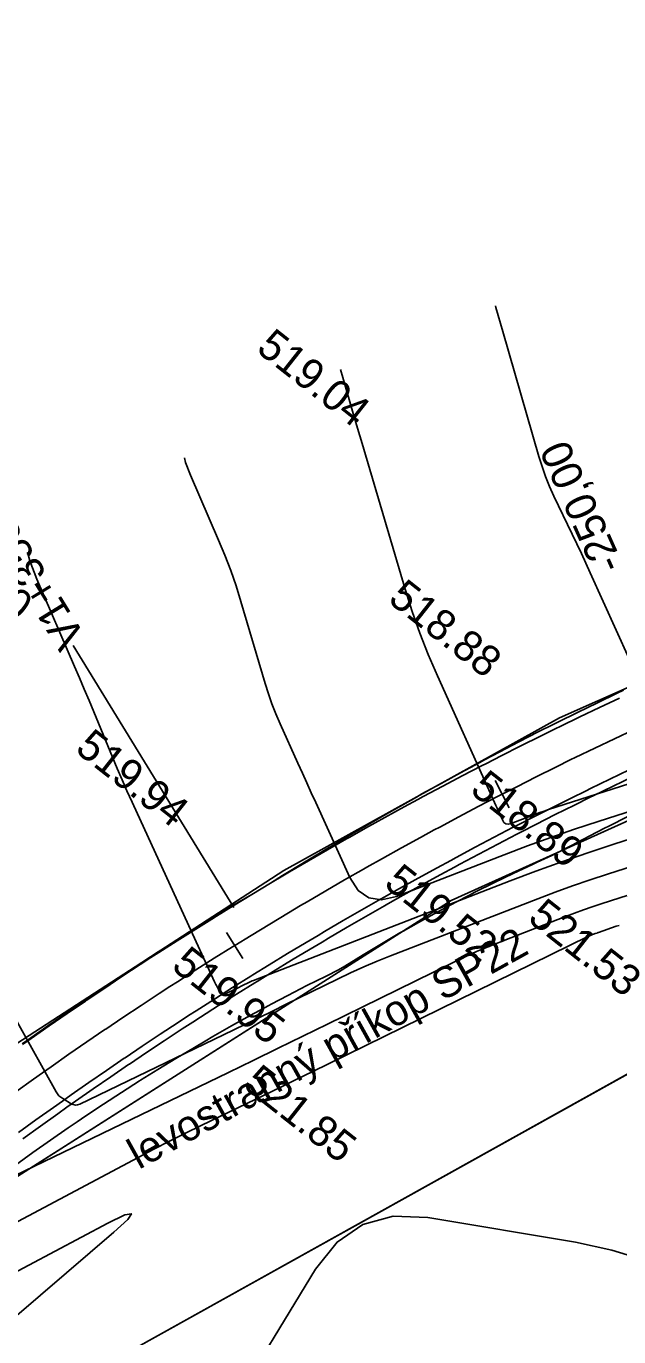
# Model space of a CAD drawing. Extents: x -636600 to -628587, y -1090963 to -1085869.
# Drawn here: x -629664.1 to -629625.6, y -1089710.7 to -1089625.5 of the extents above; entities that cross this region are included whole.
import ezdxf

# ---------------------------------------------------------------- set-up
doc = ezdxf.new("R2010")
doc.units = 0
for name, color, linetype in [('01_PARCELY_NÁVRH_PC', 7, 'Continuous'), ('21', 7, 'Continuous'), ('dno příkopu', 7, 'Continuous'), ('Ex_Major Contours', 7, 'Continuous'), ('Ex_Minor Contours', 7, 'Continuous'), ('HEKTOMETRY20', 7, 'Continuous'), ('koty_vše', 7, 'Continuous'), ('PARCELY_NÁVRH_SILNICE_ŽELEZNICE', 7, 'Continuous'), ('POLOMERY', 7, 'Continuous'), ('popis', 7, 'Continuous'), ('situace_osa', 7, 'Continuous'), ('situace_těleso', 7, 'Continuous'), ('situace_vozovka', 7, 'Continuous'), ('VRCHOLY', 7, 'Continuous')]:
    doc.layers.add(name, color=color, linetype=linetype)

msp = doc.modelspace()

# ---------------------------------------------------------------- linework, layer by layer
at = {"layer": '01_PARCELY_NÁVRH_PC'}
for points in [[(-629254.654, -1089739.869), (-629360.834, -1089658.331), (-629368.291, -1089654.325), (-629380.483, -1089650.342), (-629407.529, -1089646.03), (-629420.129, -1089642.952), (-629431.224, -1089638.631), (-629441.359, -1089632.253), (-629462.999, -1089614.168), (-629469.387, -1089611.971), (-629476.142, -1089612.42), (-629540.496, -1089642.406), (-629554.39, -1089646.509), (-629581.677, -1089651.277), (-629593.36, -1089654.473), (-629629.454, -1089670.47), (-629647.363, -1089680.417), (-629666.288, -1089692.668)], [(-629669.229, -1089703.189), (-629636.498, -1089682.368), (-629594.828, -1089663.555), (-629566.208, -1089655.26), (-629543.029, -1089650.823), (-629502.778, -1089630.854), (-629477.842, -1089619.529), (-629472.37, -1089618.387), (-629466.831, -1089619.344), (-629458.171, -1089625.363), (-629433.235, -1089646.243), (-629378.586, -1089656.962), (-629364.857, -1089662.954), (-629248.799, -1089751.038)]]:
    msp.add_lwpolyline(points, dxfattribs=at)
at = {"layer": '21'}
for p, q in [((-629594.828, -1089663.555), (-629636.498, -1089682.368)), ((-629636.498, -1089682.368), (-629669.229, -1089703.189)), ((-629659.95, -1089713.109), (-629620.725, -1089691.259))]:
    msp.add_line(p, q, dxfattribs=at)
at = {"layer": 'dno příkopu'}
msp.add_lwpolyline([(-629624.694, -1089674.32), (-629625.957, -1089674.923), (-629627.216, -1089675.533), (-629627.488, -1089675.666), (-629628.472, -1089676.15), (-629629.724, -1089676.774), (-629630.973, -1089677.406), (-629631.908, -1089677.884), (-629632.218, -1089678.044), (-629633.46, -1089678.689), (-629634.698, -1089679.341), (-629635.932, -1089680.001), (-629636.282, -1089680.189), (-629637.163, -1089680.667), (-629638.39, -1089681.34), (-629639.612, -1089682.021), (-629640.61, -1089682.582), (-629640.831, -1089682.708), (-629642.047, -1089683.402), (-629643.258, -1089684.103), (-629644.465, -1089684.81), (-629644.889, -1089685.061), (-629645.668, -1089685.525), (-629646.867, -1089686.246), (-629648.062, -1089686.974), (-629649.117, -1089687.625), (-629649.253, -1089687.709), (-629650.44, -1089688.451), (-629651.622, -1089689.199), (-629652.8, -1089689.954), (-629653.293, -1089690.273), (-629653.974, -1089690.715), (-629655.144, -1089691.484), (-629656.309, -1089692.258), (-629657.416, -1089693.003), (-629657.47, -1089693.04), (-629658.626, -1089693.828), (-629659.778, -1089694.622), (-629660.925, -1089695.423), (-629661.483, -1089695.816), (-629662.068, -1089696.231), (-629663.207, -1089697.045), (-629664.34, -1089697.865)], dxfattribs=at)
at = {"layer": 'Ex_Major Contours'}
msp.add_lwpolyline([(-629619.086, -1089676.515), (-629625.905, -1089678.7), (-629627.605, -1089679.259), (-629629.296, -1089679.843), (-629630.979, -1089680.452), (-629632.652, -1089681.086), (-629649.348, -1089687.562), (-629649.434, -1089687.596), (-629649.518, -1089687.632), (-629649.602, -1089687.67), (-629649.685, -1089687.709), (-629650.015, -1089687.872), (-629650.098, -1089687.912), (-629650.181, -1089687.952), (-629650.263, -1089687.993), (-629650.346, -1089688.033), (-629651.319, -1089688.502), (-629651.333, -1089688.507), (-629651.346, -1089688.508), (-629651.36, -1089688.506), (-629651.374, -1089688.5), (-629651.427, -1089688.468), (-629651.44, -1089688.459), (-629651.451, -1089688.449), (-629651.461, -1089688.438), (-629651.469, -1089688.425), (-629651.716, -1089687.98), (-629651.759, -1089687.901), (-629651.801, -1089687.821), (-629651.84, -1089687.74), (-629651.879, -1089687.659), (-629657.243, -1089675.963), (-629657.572, -1089675.235), (-629657.894, -1089674.505), (-629658.209, -1089673.771), (-629658.516, -1089673.035), (-629659.732, -1089670.082), (-629660.038, -1089669.344), (-629660.348, -1089668.608), (-629660.66, -1089667.874), (-629660.977, -1089667.141), (-629663.445, -1089661.458), (-629663.901, -1089660.253), (-629664.049, -1089659.707)], dxfattribs=at)
at = {"layer": 'Ex_Minor Contours'}
for points in [[(-629624.903, -1089666.638), (-629627.446, -1089661.036), (-629627.733, -1089660.409), (-629628.022, -1089659.782), (-629628.315, -1089659.158), (-629628.612, -1089658.535), (-629629.803, -1089656.045), (-629630.087, -1089655.417), (-629630.345, -1089654.78), (-629630.576, -1089654.132), (-629630.781, -1089653.474), (-629633.124, -1089645.353), (-629633.575, -1089643.777), (-629633.602, -1089643.681)], [(-629610.27, -1089670.076), (-629630.157, -1089676.447), (-629630.443, -1089676.541), (-629630.728, -1089676.639), (-629631.012, -1089676.742), (-629631.294, -1089676.849), (-629632.591, -1089677.352), (-629632.773, -1089677.395), (-629632.927, -1089677.37), (-629633.054, -1089677.28), (-629633.155, -1089677.123), (-629633.502, -1089676.362), (-629633.588, -1089676.171), (-629633.675, -1089675.981), (-629633.761, -1089675.79), (-629633.847, -1089675.6), (-629637.386, -1089667.747), (-629637.981, -1089666.366), (-629638.528, -1089664.967), (-629639.026, -1089663.55), (-629639.477, -1089662.115), (-629642.171, -1089653.003), (-629642.343, -1089652.421), (-629642.514, -1089651.838), (-629642.684, -1089651.255), (-629642.852, -1089650.672), (-629643.526, -1089648.338), (-629643.677, -1089647.809)], [(-629653.84, -1089653.569), (-629653.757, -1089653.876), (-629653.448, -1089654.693), (-629651.613, -1089658.918), (-629651.205, -1089659.897), (-629650.828, -1089660.887), (-629650.481, -1089661.888), (-629650.165, -1089662.9), (-629648.588, -1089668.236), (-629648.377, -1089668.906), (-629648.144, -1089669.568), (-629647.889, -1089670.221), (-629647.611, -1089670.866), (-629646.456, -1089673.429), (-629646.167, -1089674.07), (-629645.877, -1089674.71), (-629645.586, -1089675.35), (-629645.295, -1089675.99), (-629643.075, -1089680.861), (-629642.535, -1089681.707), (-629641.85, -1089682.195), (-629641.018, -1089682.325), (-629640.041, -1089682.097), (-629633.052, -1089679.386), (-629631.533, -1089678.81), (-629630.006, -1089678.257), (-629628.471, -1089677.727), (-629626.928, -1089677.22), (-629615.173, -1089673.455)], [(-629664.719, -1089690.248), (-629662.183, -1089694.81), (-629662.098, -1089694.943), (-629661.998, -1089695.061), (-629661.883, -1089695.164), (-629661.753, -1089695.253), (-629661.203, -1089695.58), (-629661.065, -1089695.643), (-629660.925, -1089695.668), (-629660.783, -1089695.655), (-629660.64, -1089695.605), (-629650.662, -1089690.788), (-629649.813, -1089690.378), (-629648.964, -1089689.965), (-629648.116, -1089689.551), (-629647.269, -1089689.136), (-629643.881, -1089687.472), (-629643.03, -1089687.065), (-629642.17, -1089686.677), (-629641.303, -1089686.308), (-629640.427, -1089685.957), (-629630.849, -1089682.243), (-629629.724, -1089681.816), (-629628.594, -1089681.407), (-629627.457, -1089681.014), (-629626.314, -1089680.638), (-629621.731, -1089679.17)], [(-629624.376, -1089681.825), (-629626.724, -1089682.577), (-629627.309, -1089682.77), (-629627.891, -1089682.971), (-629628.47, -1089683.18), (-629629.046, -1089683.399), (-629633.114, -1089684.976), (-629633.98, -1089685.323), (-629634.837, -1089685.688), (-629635.686, -1089686.071), (-629636.527, -1089686.473), (-629644.522, -1089690.4), (-629646.134, -1089691.19), (-629647.748, -1089691.978), (-629649.363, -1089692.762), (-629650.979, -1089693.544), (-629667.431, -1089701.486)], [(-629625.57, -1089683.988), (-629625.763, -1089684.031), (-629626.91, -1089684.442), (-629626.938, -1089684.452), (-629626.965, -1089684.462), (-629626.993, -1089684.471), (-629627.021, -1089684.48), (-629627.133, -1089684.516), (-629627.161, -1089684.525), (-629627.188, -1089684.535), (-629627.216, -1089684.545), (-629627.244, -1089684.555), (-629627.437, -1089684.63), (-629627.478, -1089684.647), (-629627.519, -1089684.664), (-629627.56, -1089684.682), (-629627.6, -1089684.701), (-629644.463, -1089692.985), (-629645.495, -1089693.491), (-629646.529, -1089693.995), (-629647.563, -1089694.498), (-629648.599, -1089694.999), (-629652.742, -1089696.998), (-629653.775, -1089697.503), (-629654.803, -1089698.018), (-629655.827, -1089698.543), (-629656.845, -1089699.077), (-629668.072, -1089705.039)], [(-629621.135, -1089706.902), (-629621.535, -1089706.698), (-629623.756, -1089705.799), (-629626.047, -1089705.099), (-629628.409, -1089704.598), (-629637.999, -1089702.994), (-629640.254, -1089702.902), (-629642.226, -1089703.431), (-629643.914, -1089704.579), (-629645.318, -1089706.346), (-629656.809, -1089725.259), (-629658.109, -1089726.846), (-629659.619, -1089727.672), (-629661.339, -1089727.738), (-629663.269, -1089727.043), (-629674.878, -1089720.908)], [(-629666.298, -1089710.677), (-629658.42, -1089703.946), (-629657.514, -1089703.114), (-629657.28, -1089702.739), (-629657.715, -1089702.82), (-629658.821, -1089703.357), (-629667.397, -1089707.911)]]:
    msp.add_lwpolyline(points, dxfattribs=at)
at = {"layer": 'HEKTOMETRY20'}
for points in [[(-629632.708, -1089676.328), (-629633.623, -1089674.549)], [(-629650.039, -1089686.137), (-629651.093, -1089684.438)]]:
    msp.add_lwpolyline(points, dxfattribs=at)
at = {"layer": 'PARCELY_NÁVRH_SILNICE_ŽELEZNICE'}
for points in [[(-629239.774, -1089757.887), (-629364.857, -1089662.954), (-629378.586, -1089656.962), (-629444.439, -1089644.045), (-629521.798, -1089646.759), (-629566.208, -1089655.26), (-629594.828, -1089663.555), (-629636.498, -1089682.368), (-629669.229, -1089703.189)], [(-629683.036, -1089730.713), (-629659.95, -1089713.109), (-629620.725, -1089691.259), (-629593.679, -1089680.601), (-629530.665, -1089672.948), (-629510.564, -1089673.739), (-629468.307, -1089686.291), (-629442.518, -1089688.526), (-629376.409, -1089715.261), (-629331.288, -1089748.416)]]:
    msp.add_lwpolyline(points, dxfattribs=at)
at = {"layer": 'situace_osa'}
msp.add_lwpolyline([(-629624.591, -1089671.233), (-629625.871, -1089671.835), (-629627.148, -1089672.445), (-629628.422, -1089673.062), (-629628.697, -1089673.196), (-629629.691, -1089673.685), (-629630.958, -1089674.317), (-629632.221, -1089674.955), (-629633.166, -1089675.438), (-629633.48, -1089675.6), (-629634.735, -1089676.253), (-629635.987, -1089676.912), (-629637.235, -1089677.579), (-629637.589, -1089677.77), (-629638.479, -1089678.253), (-629639.719, -1089678.933), (-629640.956, -1089679.621), (-629641.965, -1089680.189), (-629642.189, -1089680.316), (-629643.417, -1089681.018), (-629644.642, -1089681.726), (-629645.862, -1089682.442), (-629646.291, -1089682.695), (-629647.079, -1089683.164), (-629648.291, -1089683.894), (-629649.5, -1089684.63), (-629650.566, -1089685.288), (-629650.704, -1089685.373), (-629651.904, -1089686.123), (-629653.099, -1089686.879), (-629654.291, -1089687.643), (-629654.789, -1089687.965), (-629655.477, -1089688.413), (-629656.66, -1089689.189), (-629657.838, -1089689.973), (-629658.957, -1089690.726), (-629659.012, -1089690.763), (-629660.181, -1089691.56), (-629661.346, -1089692.363), (-629662.506, -1089693.173), (-629663.07, -1089693.57), (-629663.662, -1089693.99), (-629664.812, -1089694.813)], dxfattribs=at)
at = {"layer": 'situace_těleso'}
for points in [[(-629664.397, -1089691.691), (-629663.828, -1089691.291), (-629662.656, -1089690.475), (-629661.479, -1089689.666), (-629660.298, -1089688.864), (-629660.243, -1089688.826), (-629659.114, -1089688.067), (-629657.926, -1089687.274), (-629656.734, -1089686.487), (-629656.04, -1089686.034), (-629655.538, -1089685.708), (-629654.337, -1089684.936), (-629653.132, -1089684.17), (-629651.919, -1089683.415), (-629651.779, -1089683.331), (-629650.693, -1089682.684), (-629649.462, -1089681.96), (-629648.239, -1089681.223), (-629647.451, -1089680.738), (-629647.023, -1089680.475), (-629645.802, -1089679.734), (-629644.577, -1089679), (-629643.348, -1089678.273), (-629643.124, -1089678.141), (-629642.114, -1089677.552), (-629640.877, -1089676.838), (-629639.635, -1089676.132), (-629638.744, -1089675.63), (-629638.39, -1089675.432), (-629637.14, -1089674.739), (-629635.886, -1089674.053), (-629634.628, -1089673.375), (-629634.314, -1089673.206), (-629633.367, -1089672.703), (-629632.099, -1089672.043), (-629630.823, -1089671.398), (-629629.822, -1089670.896), (-629629.545, -1089670.758), (-629628.264, -1089670.124), (-629626.981, -1089669.494), (-629625.695, -1089668.87), (-629625.286, -1089668.673)], [(-629625.005, -1089676.903), (-629626.244, -1089677.527), (-629626.511, -1089677.663), (-629627.476, -1089678.162), (-629628.703, -1089678.81), (-629629.939, -1089679.438), (-629630.889, -1089679.865), (-629631.204, -1089680.009), (-629632.462, -1089680.597), (-629633.711, -1089681.202), (-629634.952, -1089681.823), (-629635.304, -1089682.003), (-629636.185, -1089682.461), (-629637.409, -1089683.115), (-629638.624, -1089683.785), (-629639.612, -1089684.345), (-629639.831, -1089684.471), (-629641.028, -1089685.174), (-629642.216, -1089685.891), (-629643.394, -1089686.625), (-629643.811, -1089686.88), (-629644.621, -1089687.277), (-629645.866, -1089687.9), (-629647.105, -1089688.536), (-629648.197, -1089689.109), (-629648.337, -1089689.184), (-629649.562, -1089689.846), (-629650.778, -1089690.524), (-629651.988, -1089691.214), (-629652.493, -1089691.507), (-629653.19, -1089691.916), (-629654.386, -1089692.63), (-629655.575, -1089693.356), (-629656.701, -1089694.059), (-629656.756, -1089694.094), (-629657.93, -1089694.843), (-629659.097, -1089695.604), (-629660.257, -1089696.376), (-629660.819, -1089696.756), (-629661.409, -1089697.159), (-629662.553, -1089697.954), (-629663.689, -1089698.76), (-629664.817, -1089699.577)]]:
    msp.add_lwpolyline(points, dxfattribs=at)
at = {"layer": 'situace_vozovka'}
for points in [[(-629625.543, -1089669.194), (-629626.835, -1089669.802), (-629628.123, -1089670.417), (-629629.408, -1089671.039), (-629629.686, -1089671.175), (-629630.689, -1089671.669), (-629631.967, -1089672.306), (-629633.241, -1089672.95), (-629634.195, -1089673.438), (-629634.512, -1089673.601), (-629635.778, -1089674.259), (-629637.041, -1089674.925), (-629638.301, -1089675.597), (-629638.658, -1089675.79), (-629639.556, -1089676.277), (-629640.808, -1089676.964), (-629642.055, -1089677.658), (-629643.073, -1089678.231), (-629643.299, -1089678.359), (-629644.539, -1089679.067), (-629645.774, -1089679.782), (-629647.006, -1089680.504), (-629647.438, -1089680.76), (-629648.233, -1089681.233), (-629649.457, -1089681.969), (-629650.676, -1089682.712), (-629651.752, -1089683.375), (-629651.891, -1089683.461), (-629653.101, -1089684.218), (-629654.308, -1089684.981), (-629655.51, -1089685.752), (-629656.013, -1089686.077), (-629656.707, -1089686.529), (-629657.901, -1089687.312), (-629659.089, -1089688.103), (-629660.219, -1089688.863), (-629660.274, -1089688.9), (-629661.453, -1089689.704), (-629662.629, -1089690.515), (-629663.799, -1089691.332), (-629664.368, -1089691.732)], [(-629625.543, -1089669.194), (-629626.835, -1089669.802), (-629628.123, -1089670.417), (-629629.408, -1089671.039), (-629629.686, -1089671.175), (-629630.689, -1089671.669), (-629631.967, -1089672.306), (-629633.241, -1089672.95), (-629634.195, -1089673.438), (-629634.512, -1089673.601), (-629635.778, -1089674.259), (-629637.041, -1089674.925), (-629638.301, -1089675.597), (-629638.658, -1089675.79), (-629639.556, -1089676.277), (-629640.808, -1089676.964), (-629642.055, -1089677.658), (-629643.073, -1089678.231), (-629643.299, -1089678.359), (-629644.539, -1089679.067), (-629645.774, -1089679.782), (-629647.006, -1089680.504), (-629647.438, -1089680.76), (-629648.233, -1089681.233), (-629649.457, -1089681.969), (-629650.676, -1089682.712), (-629651.752, -1089683.375), (-629651.891, -1089683.461), (-629653.101, -1089684.218), (-629654.308, -1089684.981), (-629655.51, -1089685.752), (-629656.013, -1089686.077), (-629656.707, -1089686.529), (-629657.901, -1089687.312), (-629659.089, -1089688.103), (-629660.219, -1089688.863), (-629660.274, -1089688.9), (-629661.453, -1089689.704), (-629662.629, -1089690.515), (-629663.799, -1089691.332), (-629664.368, -1089691.732)], [(-629624.908, -1089673.869), (-629626.173, -1089674.473), (-629627.435, -1089675.084), (-629627.708, -1089675.217), (-629628.694, -1089675.702), (-629629.949, -1089676.327), (-629631.2, -1089676.96), (-629632.137, -1089677.439), (-629632.448, -1089677.6), (-629633.692, -1089678.246), (-629634.932, -1089678.9), (-629636.169, -1089679.56), (-629636.52, -1089679.75), (-629637.402, -1089680.228), (-629638.631, -1089680.903), (-629639.857, -1089681.584), (-629640.856, -1089682.147), (-629641.078, -1089682.273), (-629642.296, -1089682.968), (-629643.509, -1089683.67), (-629644.719, -1089684.38), (-629645.144, -1089684.631), (-629645.925, -1089685.096), (-629647.126, -1089685.818), (-629648.324, -1089686.548), (-629649.381, -1089687.2), (-629649.517, -1089687.284), (-629650.706, -1089688.027), (-629651.891, -1089688.777), (-629653.071, -1089689.534), (-629653.565, -1089689.853), (-629654.248, -1089690.297), (-629655.42, -1089691.066), (-629656.587, -1089691.843), (-629657.696, -1089692.589), (-629657.75, -1089692.626), (-629658.909, -1089693.416), (-629660.063, -1089694.212), (-629661.213, -1089695.014), (-629661.771, -1089695.408), (-629662.358, -1089695.823), (-629663.499, -1089696.639), (-629664.634, -1089697.461)], [(-629624.908, -1089673.869), (-629626.173, -1089674.473), (-629627.435, -1089675.084), (-629627.708, -1089675.217), (-629628.694, -1089675.702), (-629629.949, -1089676.327), (-629631.2, -1089676.96), (-629632.137, -1089677.439), (-629632.448, -1089677.6), (-629633.692, -1089678.246), (-629634.932, -1089678.9), (-629636.169, -1089679.56), (-629636.52, -1089679.75), (-629637.402, -1089680.228), (-629638.631, -1089680.903), (-629639.857, -1089681.584), (-629640.856, -1089682.147), (-629641.078, -1089682.273), (-629642.296, -1089682.968), (-629643.509, -1089683.67), (-629644.719, -1089684.38), (-629645.144, -1089684.631), (-629645.925, -1089685.096), (-629647.126, -1089685.818), (-629648.324, -1089686.548), (-629649.381, -1089687.2), (-629649.517, -1089687.284), (-629650.706, -1089688.027), (-629651.891, -1089688.777), (-629653.071, -1089689.534), (-629653.565, -1089689.853), (-629654.248, -1089690.297), (-629655.42, -1089691.066), (-629656.587, -1089691.843), (-629657.696, -1089692.589), (-629657.75, -1089692.626), (-629658.909, -1089693.416), (-629660.063, -1089694.212), (-629661.213, -1089695.014), (-629661.771, -1089695.408), (-629662.358, -1089695.823), (-629663.499, -1089696.639), (-629664.634, -1089697.461)]]:
    msp.add_lwpolyline(points, dxfattribs=at)
at = {"layer": 'VRCHOLY'}
msp.add_lwpolyline([(-629650.615, -1089682.811), (-629661.069, -1089665.761)], dxfattribs=at)

# ---------------------------------------------------------------- texts
at = {"layer": 'koty_vše'}
for s, p in [('519.04', (-629649.241, -1089646.596)), ('520.10', (-629671.181, -1089659.245)), ('518.88', (-629640.673, -1089662.897)), ('519.94', (-629661.024, -1089672.634)), ('518.89', (-629635.341, -1089675.307)), ('519.52', (-629640.944, -1089681.407)), ('521.53', (-629631.588, -1089683.656)), ('519.95', (-629654.764, -1089686.77)), ('521.85', (-629650.115, -1089694.463))]:
    msp.add_text(s, height=2, rotation=321.72649, dxfattribs=at).set_placement(p)
at = {"layer": 'POLOMERY'}
msp.add_text('-250,00', height=2, rotation=114.05731, dxfattribs=at).set_placement((-629625.263, -1089660.542))
at = {"layer": 'popis'}
msp.add_text('levostranný příkop SP22', height=2, rotation=29.00494, dxfattribs=at).set_placement((-629656.803, -1089699.892))
at = {"layer": 'VRCHOLY'}
msp.add_text('V1+358,93', height=2, rotation=121.51551, dxfattribs=at).set_placement((-629660.217, -1089665.239))

doc.saveas('drawing.dxf')
